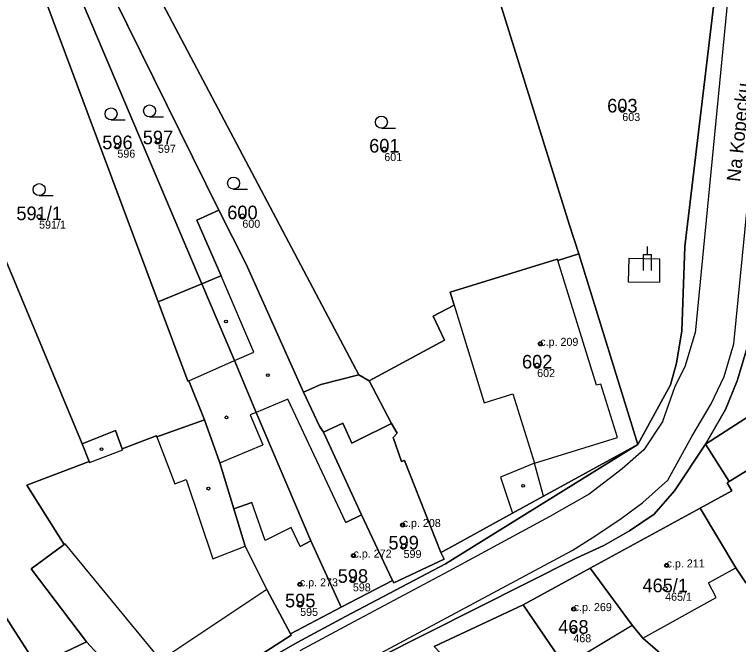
# Model space of a CAD drawing. Extents: x -603967 to -594699, y -1179315 to -1165625.
# Drawn here: x -598286.4 to -598196, y -1172351 to -1172272.3 of the extents above; entities that cross this region are included whole.
import ezdxf

# ---------------------------------------------------------------- set-up
doc = ezdxf.new("R2010")
doc.units = 0
for name, color, linetype in [('Definiční body', 7, 'Continuous'), ('Hranice parcel', 7, 'Continuous'), ('Parcelní čísla', 7, 'Continuous'), ('Polygon budovy', 7, 'Continuous'), ('Polygon parcely', 7, 'Continuous'), ('Pop  PČ popisy', 7, 'Continuous'), ('Vnitřní kresba', 7, 'Continuous'), ('Značky budov', 7, 'Continuous'), ('Značky kultur', 7, 'Continuous')]:
    doc.layers.add(name, color=color, linetype=linetype)

msp = doc.modelspace()

# ---------------------------------------------------------------- linework, layer by layer
at = {"layer": 'Definiční body'}
for centre in [(-598210.52, -1172284.09994), (-598268.53, -1172288.06994), (-598273.59, -1172288.67994), (-598240.25, -1172289.09994), (-598283.37, -1172297.53994), (-598257.98, -1172297.42994), (-598220.77, -1172313.40994), (-598221.16, -1172316.06994), (-598237.96, -1172336.02994), (-598237.84, -1172338.65994), (-598244.1, -1172339.84994), (-598204.99, -1172341.07994), (-598250.8, -1172343.43994), (-598244.18, -1172342.81994), (-598205.17, -1172343.99994), (-598250.76, -1172345.88994), (-598216.59, -1172346.52994), (-598216.64, -1172349.17994)]:
    msp.add_circle(centre, 0.25, dxfattribs=at)
at = {"layer": 'Hranice parcel'}
for p, q in [((-598272.47, -1172262.37), (-598243.44, -1172317.29)), ((-598263.04, -1172305.91), (-598281.18, -1172263.1)), ((-598260.92, -1172296.73), (-598277.17, -1172263.79)), ((-598268.5, -1172308.18), (-598283.04, -1172269.26)), ((-598263.68, -1172297.98), (-598260.92, -1172296.73)), ((-598208.6, -1172325.98), (-598215.97, -1172302.17)), ((-598263.04, -1172305.91), (-598268.5, -1172308.18)), ((-598242.16, -1172318.04), (-598243.44, -1172317.29)), ((-598248.34, -1172323.67), (-598250.34, -1172319.46)), ((-598268.68, -1172325.02), (-598262.72, -1172322.88)), ((-598260.81, -1172328.28), (-598262.72, -1172322.88)), ((-598278, -1172325.89), (-598273.84, -1172324.25)), ((-598277.13, -1172328.09), (-598278, -1172325.89)), ((-598197.18, -1172330.6), (-598200.11, -1172325.95)), ((-598200.81, -1172333.92), (-598214.53, -1172341.43)), ((-598196.36, -1172341.39), (-598200.81, -1172333.92)), ((-598214.53, -1172341.43), (-598222.92, -1172346.01)), ((-598239.23, -1172342.94), (-598245.63, -1172346.3)), ((-598222.92, -1172346.01), (-598234.01, -1172351.22)), ((-598245.63, -1172346.3), (-598251.95, -1172349.62))]:
    msp.add_line(p, q, dxfattribs=at)
for points in [[(-598197.27, -1172255.28), (-598197.5, -1172257.68), (-598202.71, -1172301.27), (-598203.09, -1172311.78), (-598203.76, -1172315.82), (-598204.5, -1172318.52), (-598208.6, -1172325.98)], [(-598189.9, -1172257.12), (-598189.93, -1172259.47), (-598193.86, -1172302.03), (-598194.9, -1172313.74), (-598196.17, -1172318.03), (-598197.64, -1172321.62), (-598200.11, -1172325.95)], [(-598215.97, -1172302.17), (-598217.18, -1172298.45), (-598226.7, -1172267.87), (-598227.48, -1172265.39)], [(-598297.58, -1172290.37), (-598293.09, -1172289.68), (-598278, -1172325.89)], [(-598250.34, -1172319.46), (-598257.5, -1172303.45), (-598260.92, -1172296.73)], [(-598263.04, -1172305.91), (-598260.97, -1172305.05), (-598260.62, -1172304.91), (-598263.68, -1172297.98)], [(-598234.13, -1172309.94), (-598231.52, -1172308.6), (-598232.03, -1172306.97), (-598218.65, -1172302.82), (-598218.59, -1172303.01), (-598215.97, -1172302.17)], [(-598245.63, -1172346.3), (-598249.44, -1172338.02), (-598256.24, -1172321.97), (-598258.98, -1172315.51), (-598263.04, -1172305.91)], [(-598262.72, -1172322.88), (-598264.67, -1172318.01), (-598264.81, -1172318.07), (-598268.5, -1172308.18)], [(-598242.16, -1172318.04), (-598232.72, -1172312.96), (-598234.13, -1172309.94)], [(-598200.11, -1172325.95), (-598192.07, -1172320.73), (-598191.85, -1172316.63)], [(-598243.44, -1172317.29), (-598248.17, -1172318.47), (-598250.34, -1172319.46)], [(-598238.64, -1172324.58), (-598239.37, -1172323.36), (-598242.16, -1172318.04)], [(-598273.84, -1172324.25), (-598272.98, -1172326.5), (-598268.73, -1172324.88), (-598268.68, -1172325.02)], [(-598243.1, -1172334.77), (-598247.85, -1172324.44), (-598248.34, -1172323.67)], [(-598233.2, -1172339.47), (-598237.72, -1172327.96), (-598238.11, -1172328.09), (-598239.15, -1172325.12), (-598238.64, -1172324.58)], [(-598208.6, -1172325.98), (-598232.59, -1172340.88), (-598245.1, -1172347.44), (-598251.15, -1172350.71), (-598259.95, -1172355.78), (-598275.94, -1172367.17), (-598282.35, -1172372.62), (-598325.36, -1172422.74), (-598333.81, -1172431.52), (-598341.61, -1172438.77), (-598351.16, -1172447.17), (-598359.7, -1172454.16), (-598366.26, -1172459.52), (-598371.85, -1172462.43), (-598378.96, -1172465.7), (-598384.66, -1172468.38), (-598391.37, -1172469.58), (-598402.17, -1172469.66)], [(-598200.11, -1172325.95), (-598204, -1172331.75), (-598206.53, -1172334.67), (-598209.64, -1172336.77), (-598212.84, -1172338.58), (-598216.28, -1172340.18), (-598241.08, -1172352.66), (-598248.49, -1172357.87), (-598256.37, -1172362.63), (-598262.92, -1172367.75), (-598270.11, -1172373.81), (-598276.03, -1172378.76), (-598319.41, -1172428.19), (-598327.98, -1172437.31), (-598336.3, -1172444.65)], [(-598208.6, -1172325.98), (-598220.35, -1172332.43), (-598224.24, -1172334.57), (-598232.3, -1172338.99), (-598233.2, -1172339.47)], [(-598179.03, -1172325.53), (-598189.31, -1172325.76), (-598197.18, -1172330.6)], [(-598283.64, -1172353.58), (-598277.46, -1172350.6), (-598284.35, -1172341.52), (-598280.24, -1172338.48), (-598284.9, -1172331.06), (-598277.13, -1172328.09)], [(-598251.95, -1172349.62), (-598254.91, -1172344.1), (-598257.62, -1172338.68), (-598259.05, -1172334), (-598260.81, -1172328.28)], [(-598197.18, -1172330.6), (-598197.42, -1172330.77), (-598196.85, -1172331.75), (-598200.81, -1172333.92)], [(-598239.23, -1172342.94), (-598241.43, -1172338.31), (-598243.1, -1172334.77)], [(-598182.79, -1172336.24), (-598195.1, -1172343.26), (-598196.36, -1172341.39)], [(-598233.2, -1172339.47), (-598232.76, -1172340.3), (-598239.06, -1172343.24), (-598239.23, -1172342.94)], [(-598283.64, -1172353.58), (-598286.63, -1172348.91), (-598291.99, -1172340.53)], [(-598214.53, -1172341.43), (-598209.28, -1172348.53), (-598207.95, -1172350.15)], [(-598222.92, -1172346.01), (-598217.74, -1172353.57), (-598217.33, -1172353.37), (-598211.91, -1172358.31), (-598209.67, -1172360.35)], [(-598251.95, -1172349.62), (-598251.9, -1172349.8), (-598268.41, -1172360.45)], [(-598207.95, -1172350.15), (-598203.25, -1172354.23), (-598199.24, -1172357.7), (-598196.4, -1172360.17)]]:
    msp.add_lwpolyline(points, dxfattribs=at)
at = {"layer": 'Polygon budovy'}
for points in [[(-598218.65, -1172302.82), (-598232.03, -1172306.97), (-598231.52, -1172308.6), (-598227.79, -1172320.77), (-598224.19, -1172319.67), (-598221.51, -1172328.31), (-598211.12, -1172325.1), (-598213.19, -1172318.45), (-598213.73, -1172318.56), (-598218.59, -1172303.01)], [(-598253.87, -1172320.98), (-598256.24, -1172321.97), (-598249.44, -1172338.02), (-598245.63, -1172346.3), (-598239.23, -1172342.94), (-598241.43, -1172338.31), (-598243.1, -1172334.77), (-598245.04, -1172335.7), (-598252.29, -1172320.32)], [(-598192.07, -1172320.73), (-598200.11, -1172325.95), (-598197.18, -1172330.6), (-598189.31, -1172325.76), (-598179.03, -1172325.53), (-598179.07, -1172321.21), (-598188.08, -1172321.31), (-598190.75, -1172321.94), (-598191.62, -1172320.51)], [(-598247.85, -1172324.44), (-598243.1, -1172334.77), (-598241.43, -1172338.31), (-598239.23, -1172342.94), (-598239.06, -1172343.24), (-598232.76, -1172340.3), (-598233.2, -1172339.47), (-598237.72, -1172327.96), (-598238.11, -1172328.09), (-598239.15, -1172325.12), (-598238.64, -1172324.58), (-598239.37, -1172323.36), (-598243.54, -1172325.43), (-598244.3, -1172325.81), (-598245.44, -1172323.32)], [(-598259.05, -1172334), (-598257.62, -1172338.68), (-598254.91, -1172344.1), (-598251.95, -1172349.62), (-598245.63, -1172346.3), (-598249.44, -1172338.02), (-598250.74, -1172338.71), (-598251.87, -1172336.35), (-598255.14, -1172337.97), (-598256.79, -1172333.22)], [(-598200.81, -1172333.92), (-598214.53, -1172341.43), (-598209.28, -1172348.53), (-598207.95, -1172350.15), (-598198.8, -1172345.07), (-598199.74, -1172343.24), (-598196.36, -1172341.39)], [(-598277.46, -1172350.6), (-598268.41, -1172360.45), (-598251.9, -1172349.8), (-598251.95, -1172349.62), (-598254.91, -1172344.1), (-598268.17, -1172352.9), (-598280.12, -1172338.39), (-598280.24, -1172338.48), (-598284.35, -1172341.52)], [(-598222.92, -1172346.01), (-598217.74, -1172353.57), (-598217.33, -1172353.37), (-598209.28, -1172348.53), (-598214.53, -1172341.43)]]:
    msp.add_lwpolyline(points, close=True, dxfattribs=at)
at = {"layer": 'Polygon parcely'}
for points in [[(-598232.07, -1172250.7), (-598228.67, -1172261.38), (-598227.48, -1172265.39), (-598226.7, -1172267.87), (-598217.18, -1172298.45), (-598215.97, -1172302.17), (-598208.6, -1172325.98), (-598204.5, -1172318.52), (-598203.76, -1172315.82), (-598203.09, -1172311.78), (-598202.71, -1172301.27), (-598197.5, -1172257.68), (-598197.27, -1172255.28), (-598233.22, -1172246.2), (-598233.78, -1172248.64), (-598233.97, -1172250.05), (-598232.84, -1172250.21)], [(-598303.93, -1172266.4), (-598315.91, -1172264.83), (-598326.99, -1172263.34), (-598319.17, -1172285.68), (-598299.47, -1172281.59), (-598297.58, -1172290.37), (-598293.09, -1172289.68), (-598278, -1172325.89), (-598273.84, -1172324.25), (-598272.98, -1172326.5), (-598268.73, -1172324.88), (-598268.68, -1172325.02), (-598262.72, -1172322.88), (-598264.67, -1172318.01), (-598264.81, -1172318.07), (-598268.5, -1172308.18), (-598283.04, -1172269.26), (-598297.61, -1172267.29), (-598301.96, -1172259.34), (-598302.99, -1172259.2), (-598306.52, -1172257.53), (-598308.85, -1172257.1)], [(-598191.85, -1172316.63), (-598191.49, -1172309.99), (-598191.32, -1172306.82), (-598191, -1172301.28), (-598189.51, -1172282.59), (-598190.31, -1172282.53), (-598190.09, -1172280.16), (-598189.29, -1172280.15), (-598189.27, -1172279.58), (-598187.79, -1172259.97), (-598187.62, -1172257.69), (-598189.9, -1172257.12), (-598189.93, -1172259.47), (-598193.86, -1172302.03), (-598194.9, -1172313.74), (-598196.17, -1172318.03), (-598197.64, -1172321.62), (-598200.11, -1172325.95), (-598192.07, -1172320.73)], [(-598263.04, -1172305.91), (-598281.18, -1172263.1), (-598284.36, -1172260.97), (-598286.26, -1172260.63), (-598283.04, -1172269.26), (-598268.5, -1172308.18)], [(-598232.03, -1172306.97), (-598218.65, -1172302.82), (-598218.59, -1172303.01), (-598215.97, -1172302.17), (-598217.18, -1172298.45), (-598226.7, -1172267.87), (-598227.48, -1172265.39), (-598252.29, -1172262.45), (-598264.39, -1172261.06), (-598272.47, -1172262.37), (-598243.44, -1172317.29), (-598242.16, -1172318.04), (-598232.72, -1172312.96), (-598234.13, -1172309.94), (-598231.52, -1172308.6)], [(-598272.47, -1172262.37), (-598277.17, -1172263.79), (-598260.92, -1172296.73), (-598257.5, -1172303.45), (-598250.34, -1172319.46), (-598248.17, -1172318.47), (-598243.44, -1172317.29)], [(-598281.18, -1172263.1), (-598263.04, -1172305.91), (-598260.97, -1172305.05), (-598260.62, -1172304.91), (-598263.68, -1172297.98), (-598260.92, -1172296.73), (-598277.17, -1172263.79)], [(-598277.13, -1172328.09), (-598278, -1172325.89), (-598293.09, -1172289.68), (-598297.58, -1172290.37), (-598317.36, -1172294.5), (-598291.99, -1172340.53), (-598286.63, -1172348.91), (-598283.64, -1172353.58), (-598277.46, -1172350.6), (-598284.35, -1172341.52), (-598280.24, -1172338.48), (-598284.9, -1172331.06)], [(-598257.5, -1172303.45), (-598260.92, -1172296.73), (-598263.68, -1172297.98), (-598260.62, -1172304.91), (-598260.97, -1172305.05), (-598263.04, -1172305.91), (-598258.98, -1172315.51), (-598256.24, -1172321.97), (-598249.44, -1172338.02), (-598245.63, -1172346.3), (-598239.23, -1172342.94), (-598241.43, -1172338.31), (-598243.1, -1172334.77), (-598247.85, -1172324.44), (-598248.34, -1172323.67), (-598250.34, -1172319.46)], [(-598215.97, -1172302.17), (-598218.59, -1172303.01), (-598218.65, -1172302.82), (-598232.03, -1172306.97), (-598231.52, -1172308.6), (-598234.13, -1172309.94), (-598232.72, -1172312.96), (-598242.16, -1172318.04), (-598239.37, -1172323.36), (-598238.64, -1172324.58), (-598239.15, -1172325.12), (-598238.11, -1172328.09), (-598237.72, -1172327.96), (-598233.2, -1172339.47), (-598232.3, -1172338.99), (-598224.24, -1172334.57), (-598220.35, -1172332.43), (-598208.6, -1172325.98)], [(-598258.98, -1172315.51), (-598263.04, -1172305.91), (-598268.5, -1172308.18), (-598264.81, -1172318.07), (-598264.67, -1172318.01), (-598262.72, -1172322.88), (-598260.81, -1172328.28), (-598259.05, -1172334), (-598257.62, -1172338.68), (-598254.91, -1172344.1), (-598251.95, -1172349.62), (-598245.63, -1172346.3), (-598249.44, -1172338.02), (-598256.24, -1172321.97)], [(-598168.66, -1172323.87), (-598155.82, -1172321.17), (-598155.5, -1172318.72), (-598173.23, -1172320.92), (-598175.44, -1172315.03), (-598182.35, -1172317.14), (-598191.85, -1172316.63), (-598192.07, -1172320.73), (-598200.11, -1172325.95), (-598197.18, -1172330.6), (-598189.31, -1172325.76), (-598179.03, -1172325.53), (-598171.56, -1172325.39), (-598168.48, -1172324.7)], [(-598239.37, -1172323.36), (-598242.16, -1172318.04), (-598243.44, -1172317.29), (-598248.17, -1172318.47), (-598250.34, -1172319.46), (-598248.34, -1172323.67), (-598247.85, -1172324.44), (-598243.1, -1172334.77), (-598241.43, -1172338.31), (-598239.23, -1172342.94), (-598239.06, -1172343.24), (-598232.76, -1172340.3), (-598233.2, -1172339.47), (-598237.72, -1172327.96), (-598238.11, -1172328.09), (-598239.15, -1172325.12), (-598238.64, -1172324.58)], [(-598259.05, -1172334), (-598260.81, -1172328.28), (-598262.72, -1172322.88), (-598268.68, -1172325.02), (-598268.73, -1172324.88), (-598272.98, -1172326.5), (-598273.84, -1172324.25), (-598278, -1172325.89), (-598277.13, -1172328.09), (-598284.9, -1172331.06), (-598280.24, -1172338.48), (-598284.35, -1172341.52), (-598277.46, -1172350.6), (-598283.64, -1172353.58), (-598275.29, -1172363.07), (-598268.41, -1172360.45), (-598251.9, -1172349.8), (-598251.95, -1172349.62), (-598254.91, -1172344.1), (-598257.62, -1172338.68)], [(-598182.79, -1172336.24), (-598183.06, -1172335.57), (-598185.41, -1172331.78), (-598179.61, -1172331.41), (-598179.43, -1172330.83), (-598179.03, -1172325.53), (-598189.31, -1172325.76), (-598197.18, -1172330.6), (-598197.42, -1172330.77), (-598196.85, -1172331.75), (-598200.81, -1172333.92), (-598196.36, -1172341.39), (-598195.1, -1172343.26)], [(-598203.25, -1172354.23), (-598199.24, -1172357.7), (-598196.4, -1172360.17), (-598189.56, -1172364.99), (-598182.82, -1172354.86), (-598179.94, -1172356.78), (-598176.61, -1172351.78), (-598179.43, -1172349.92), (-598178.02, -1172347.79), (-598182.79, -1172336.24), (-598195.1, -1172343.26), (-598196.36, -1172341.39), (-598200.81, -1172333.92), (-598214.53, -1172341.43), (-598209.28, -1172348.53), (-598207.95, -1172350.15)], [(-598306.89, -1172353.49), (-598313.38, -1172359.14), (-598309.67, -1172363.17), (-598306.28, -1172366.85), (-598304.45, -1172368.84), (-598302.89, -1172370.53), (-598299.4, -1172374.32), (-598292.55, -1172381.77), (-598277.99, -1172365.89), (-598275.29, -1172363.07), (-598283.64, -1172353.58), (-598286.63, -1172348.91), (-598291.99, -1172340.53), (-598294.59, -1172342.79)], [(-598222.92, -1172346.01), (-598217.74, -1172353.57), (-598217.33, -1172353.37), (-598211.91, -1172358.31), (-598209.67, -1172360.35), (-598207.73, -1172357.89), (-598205.7, -1172358.53), (-598203.7, -1172360.22), (-598200.2, -1172364.36), (-598196.4, -1172360.17), (-598199.24, -1172357.7), (-598203.25, -1172354.23), (-598207.95, -1172350.15), (-598209.28, -1172348.53), (-598214.53, -1172341.43)], [(-598234.01, -1172351.22), (-598219.77, -1172366.26), (-598209.67, -1172360.35), (-598211.91, -1172358.31), (-598217.33, -1172353.37), (-598217.74, -1172353.57), (-598222.92, -1172346.01)]]:
    msp.add_lwpolyline(points, close=True, dxfattribs=at)
for points in [[(-598197.5, -1172257.68), (-598202.71, -1172301.27), (-598203.09, -1172311.78), (-598203.76, -1172315.82), (-598204.5, -1172318.52), (-598208.6, -1172325.98), (-598232.59, -1172340.88), (-598245.1, -1172347.44), (-598251.15, -1172350.71), (-598259.95, -1172355.78), (-598275.94, -1172367.17), (-598282.35, -1172372.62), (-598325.36, -1172422.74), (-598333.81, -1172431.52), (-598341.61, -1172438.77), (-598351.16, -1172447.17)], [(-598374.95, -1172475.71), (-598367.34, -1172471.03), (-598361.03, -1172466.84), (-598350.23, -1172458.86), (-598345.69, -1172453.25), (-598337.96, -1172446.35), (-598336.3, -1172444.65), (-598327.98, -1172437.31), (-598319.41, -1172428.19), (-598276.03, -1172378.76), (-598270.11, -1172373.81), (-598262.92, -1172367.75), (-598256.37, -1172362.63), (-598248.49, -1172357.87), (-598241.08, -1172352.66), (-598216.28, -1172340.18), (-598212.84, -1172338.58), (-598209.64, -1172336.77), (-598206.53, -1172334.67), (-598204, -1172331.75), (-598200.11, -1172325.95), (-598197.64, -1172321.62), (-598196.17, -1172318.03), (-598194.9, -1172313.74)], [(-598259.95, -1172355.78), (-598251.15, -1172350.71), (-598245.1, -1172347.44), (-598232.59, -1172340.88), (-598208.6, -1172325.98), (-598220.35, -1172332.43), (-598224.24, -1172334.57), (-598232.3, -1172338.99), (-598233.2, -1172339.47), (-598232.76, -1172340.3), (-598239.06, -1172343.24), (-598239.23, -1172342.94), (-598245.63, -1172346.3), (-598251.95, -1172349.62), (-598251.9, -1172349.8), (-598268.41, -1172360.45)], [(-598234.01, -1172351.22), (-598222.92, -1172346.01), (-598214.53, -1172341.43), (-598200.81, -1172333.92), (-598196.85, -1172331.75), (-598197.42, -1172330.77), (-598197.18, -1172330.6), (-598200.11, -1172325.95), (-598204, -1172331.75), (-598206.53, -1172334.67), (-598209.64, -1172336.77), (-598212.84, -1172338.58), (-598216.28, -1172340.18), (-598241.08, -1172352.66)]]:
    msp.add_lwpolyline(points, dxfattribs=at)
at = {"layer": 'Vnitřní kresba'}
for p, q in [((-598196.14, -1172258), (-598201.42, -1172312.07)), ((-598196.59, -1172313.42), (-598191.29, -1172259.14)), ((-598209.7, -1172302.7), (-598209.78, -1172305.65)), ((-598209.7, -1172302.7), (-598205.86, -1172302.8)), ((-598213.73, -1172318.56), (-598218.59, -1172303.01)), ((-598205.86, -1172302.8), (-598205.87, -1172305.73)), ((-598256.56, -1172314.45), (-598260.62, -1172304.91)), ((-598209.78, -1172305.65), (-598205.87, -1172305.73)), ((-598231.52, -1172308.6), (-598227.79, -1172320.77)), ((-598202.63, -1172316.13), (-598201.42, -1172312.07)), ((-598197.81, -1172317.49), (-598196.59, -1172313.42)), ((-598258.98, -1172315.51), (-598256.56, -1172314.45)), ((-598264.67, -1172318.01), (-598258.98, -1172315.51)), ((-598203.97, -1172318.81), (-598202.63, -1172316.13)), ((-598199.41, -1172320.89), (-598197.81, -1172317.49)), ((-598213.19, -1172318.45), (-598213.73, -1172318.56)), ((-598211.12, -1172325.1), (-598213.19, -1172318.45)), ((-598205.44, -1172323.05), (-598203.97, -1172318.81)), ((-598227.79, -1172320.77), (-598224.19, -1172319.67)), ((-598224.19, -1172319.67), (-598221.51, -1172328.31)), ((-598252.29, -1172320.32), (-598253.87, -1172320.98)), ((-598245.04, -1172335.7), (-598252.29, -1172320.32)), ((-598253.87, -1172320.98), (-598256.24, -1172321.97)), ((-598201.85, -1172325), (-598199.41, -1172320.89)), ((-598256.24, -1172321.97), (-598256.99, -1172322.29)), ((-598256.99, -1172322.29), (-598255.42, -1172326.02)), ((-598247.85, -1172324.44), (-598245.44, -1172323.32)), ((-598245.44, -1172323.32), (-598244.3, -1172325.81)), ((-598243.54, -1172325.43), (-598239.37, -1172323.36)), ((-598205.44, -1172323.05), (-598207.82, -1172326.63)), ((-598268.68, -1172325.02), (-598266.43, -1172330.9)), ((-598221.51, -1172328.31), (-598211.12, -1172325.1)), ((-598204.85, -1172330.45), (-598201.85, -1172325)), ((-598260.81, -1172328.28), (-598255.42, -1172326.02)), ((-598244.3, -1172325.81), (-598243.54, -1172325.43)), ((-598277.07, -1172328.23), (-598272.93, -1172326.64)), ((-598272.93, -1172326.64), (-598272.98, -1172326.5)), ((-598207.82, -1172326.63), (-598210.52, -1172329.03)), ((-598277.13, -1172328.09), (-598277.07, -1172328.23)), ((-598221.51, -1172328.31), (-598225.73, -1172330.05)), ((-598220.35, -1172332.43), (-598221.51, -1172328.31)), ((-598210.52, -1172329.03), (-598214.67, -1172332.2)), ((-598266.43, -1172330.9), (-598265.02, -1172330.36)), ((-598265.02, -1172330.36), (-598261.68, -1172340.24)), ((-598225.73, -1172330.05), (-598224.24, -1172334.57)), ((-598207.94, -1172333.22), (-598204.85, -1172330.45)), ((-598214.67, -1172332.2), (-598219.09, -1172334.67)), ((-598259.05, -1172334), (-598256.79, -1172333.22)), ((-598255.14, -1172337.97), (-598256.79, -1172333.22)), ((-598210.68, -1172335.22), (-598207.94, -1172333.22)), ((-598245.04, -1172335.7), (-598243.1, -1172334.77)), ((-598232.13, -1172341.74), (-598219.09, -1172334.67)), ((-598213.81, -1172337.33), (-598210.68, -1172335.22)), ((-598251.87, -1172336.35), (-598255.14, -1172337.97)), ((-598250.74, -1172338.71), (-598251.87, -1172336.35)), ((-598250.74, -1172338.71), (-598249.44, -1172338.02)), ((-598216.78, -1172339.22), (-598213.81, -1172337.33)), ((-598280.12, -1172338.39), (-598280.24, -1172338.48)), ((-598268.17, -1172352.9), (-598280.12, -1172338.39)), ((-598261.68, -1172340.24), (-598257.62, -1172338.68)), ((-598241.81, -1172352.62), (-598216.78, -1172339.22)), ((-598199.74, -1172343.24), (-598196.36, -1172341.39)), ((-598244.65, -1172348.43), (-598232.13, -1172341.74)), ((-598198.8, -1172345.07), (-598199.74, -1172343.24)), ((-598254.91, -1172344.1), (-598268.17, -1172352.9)), ((-598207.95, -1172350.15), (-598198.8, -1172345.07)), ((-598250.77, -1172351.7), (-598244.65, -1172348.43)), ((-598217.33, -1172353.37), (-598209.28, -1172348.53)), ((-598268.41, -1172360.45), (-598277.46, -1172350.6))]:
    msp.add_line(p, q, dxfattribs=at)
at = {"layer": 'Značky budov'}
for centre in [(-598260.0268, -1172310.61916), (-598220.7768, -1172313.40916), (-598254.7868, -1172317.32916), (-598259.9568, -1172322.58916), (-598275.5768, -1172326.55916), (-598262.2268, -1172331.48916), (-598222.9068, -1172331.12916), (-598237.9668, -1172336.02916), (-598244.1068, -1172339.84916), (-598204.9968, -1172341.07916), (-598250.8068, -1172343.43916), (-598216.5968, -1172346.52916)]:
    msp.add_circle(centre, 0.175, dxfattribs=at)
at = {"layer": 'Značky kultur'}
for p, q in [((-598274.383, -1172285.45), (-598272.633, -1172285.45)), ((-598269.573, -1172285.08), (-598267.823, -1172285.08)), ((-598240.613, -1172286.48), (-598238.863, -1172286.48)), ((-598259.083, -1172294.09), (-598257.333, -1172294.09)), ((-598283.363, -1172294.9), (-598281.613, -1172294.9)), ((-598207.367, -1172302.26), (-598207.367, -1172301.258)), ((-598207.866, -1172302.26), (-598206.867, -1172302.26)), ((-598207.866, -1172304.26), (-598207.866, -1172302.26)), ((-598206.867, -1172304.26), (-598206.867, -1172302.26))]:
    msp.add_line(p, q, dxfattribs=at)
for centre in [(-598269.57286, -1172284.32981), (-598274.38286, -1172284.69981), (-598240.61286, -1172285.72981), (-598259.08286, -1172293.33981), (-598283.36286, -1172294.14981)]:
    msp.add_circle(centre, 0.75, dxfattribs=at)

# ---------------------------------------------------------------- texts
at = {"layer": 'Definiční body'}
for s, p in [('603', (-598210.52, -1172285.589)), ('596', (-598273.59, -1172290.169)), ('597', (-598268.53, -1172289.559)), ('601', (-598240.25, -1172290.589)), ('591/1', (-598283.37, -1172299.029)), ('600', (-598257.98, -1172298.919)), ('c.p. 209', (-598220.77, -1172313.66)), ('602', (-598221.16, -1172317.559)), ('c.p. 208', (-598237.96, -1172336.28)), ('c.p. 272', (-598244.1, -1172340.1)), ('599', (-598237.84, -1172340.149)), ('c.p. 211', (-598204.99, -1172341.33)), ('c.p. 273', (-598250.8, -1172343.69)), ('598', (-598244.18, -1172344.309)), ('465/1', (-598205.17, -1172345.489)), ('c.p. 269', (-598216.59, -1172346.78)), ('595', (-598250.76, -1172347.379)), ('468', (-598216.64, -1172350.669))]:
    msp.add_text(s, height=0.999996, dxfattribs=at).set_placement(p)
at = {"layer": 'Parcelní čísla'}
for s, p in [('603', (-598212.41, -1172284.525)), ('597', (-598270.42, -1172288.495)), ('596', (-598275.48, -1172289.105)), ('601', (-598242.14, -1172289.525)), ('591/1', (-598286.206, -1172297.965)), ('600', (-598259.87, -1172297.855)), ('602', (-598223.05, -1172316.495)), ('599', (-598239.73, -1172339.085)), ('598', (-598246.07, -1172343.245)), ('465/1', (-598208.006, -1172344.425)), ('595', (-598252.65, -1172346.315)), ('468', (-598218.53, -1172349.605))]:
    msp.add_text(s, height=1.699998, dxfattribs=at).set_placement(p)
at = {"layer": 'Pop  PČ popisy'}
msp.add_text('Na Kopecku', height=1.699998, rotation=84, dxfattribs=at).set_placement((-598195.808, -1172293.23))

doc.saveas('drawing.dxf')
